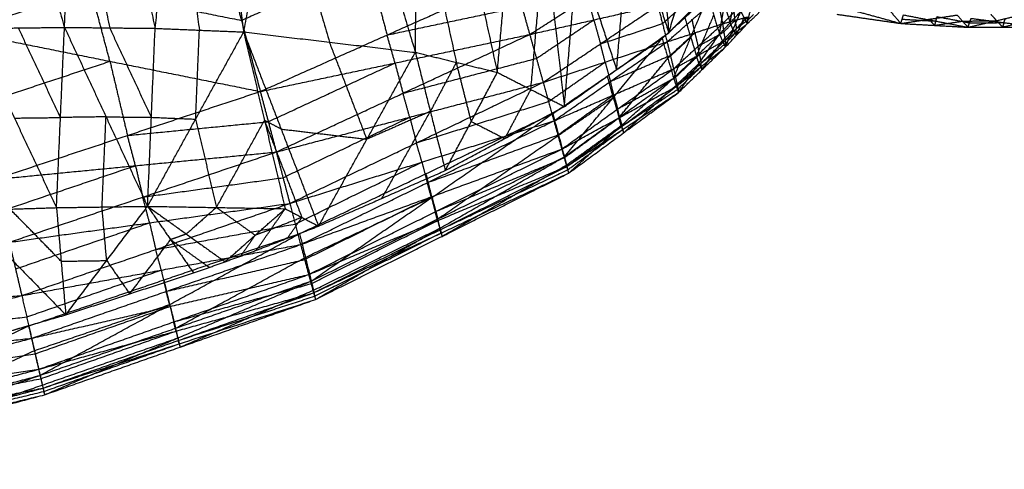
# Model space of a CAD drawing. Header units: millimetres. Extents: x -106 to 110, y -96 to 120.
# Tile 474 of 656: x 26.95 to 36.71, y -93.73 to -89.27. Entities that reach past the tile are written whole.
import ezdxf

# ---------------------------------------------------------------- set-up
doc = ezdxf.new("R2010")
doc.units = ezdxf.units.MM
doc.header["$MEASUREMENT"] = 0
doc.layers.add('Default', color=7, linetype='Continuous', true_color=0x000000)

msp = doc.modelspace()

# ---------------------------------------------------------------- linework, layer by layer
at = {"layer": 'Default'}
for points in [[(26.3428, -85.8274, 9.8843), (26.8677, -87.5884, 9.8353), (27.3926, -89.3493, 9.7862)], [(27.3926, -89.3493, 9.7862), (27.4579, -87.5939, 9.9201), (27.5232, -85.8385, 10.054)], [(27.5232, -85.8385, 10.054), (27.9073, -87.5987, 10.0084), (28.2915, -89.3588, 9.9628)], [(28.2915, -89.3588, 9.9628), (28.4868, -87.6294, 10.1093), (28.682, -85.8999, 10.2558)], [(28.682, -85.8999, 10.2558), (28.926, -87.6475, 10.2119), (29.17, -89.3951, 10.168)], [(29.17, -89.3951, 10.168), (29.4915, -87.7141, 10.3342), (29.8131, -86.0331, 10.5005)], [(29.8131, -86.0331, 10.5005), (30.3427, -87.8148, 10.5971), (30.8724, -89.5965, 10.6937)], [(30.8724, -89.5965, 10.6937), (30.8916, -87.9358, 10.7508), (30.9108, -86.275, 10.8079)], [(30.9108, -86.275, 10.8079), (31.2982, -88.0351, 10.9194), (31.6856, -89.7952, 11.0309)], [(31.6856, -89.7952, 11.0309), (31.8242, -88.2358, 11.1183), (31.9629, -86.6765, 11.2057)], [(31.9629, -86.6765, 11.2057), (32.1568, -88.4053, 11.2928), (32.3507, -90.134, 11.3798)], [(32.3507, -90.134, 11.3798), (32.4805, -88.5934, 11.4541), (32.6103, -87.0529, 11.5284)], [(32.6103, -87.0529, 11.5284), (32.9984, -88.2275, 11.7299), (33.3864, -89.402, 11.9315)], [(27.4579, -87.5939, 9.9201), (27.65, -88.474, 9.8973), (27.8421, -89.3541, 9.8745)], [(33.2157, -87.5229, 11.9014), (33.3011, -88.4625, 11.9164), (33.3864, -89.402, 11.9315)], [(28.4868, -87.6294, 10.1093), (28.6088, -88.5032, 10.0874), (28.7308, -89.377, 10.0654)], [(29.4915, -87.7141, 10.3342), (29.7564, -88.605, 10.3825), (30.0212, -89.4958, 10.4308)], [(30.8916, -87.9358, 10.7508), (31.0853, -88.8158, 10.8066), (31.279, -89.6959, 10.8623)], [(33.3864, -89.402, 11.9315), (33.5854, -88.7408, 12.1268), (33.7844, -88.0797, 12.3222)], [(32.8686, -89.768, 11.6556), (32.9335, -88.9977, 11.6928), (32.9984, -88.2275, 11.7299)], [(32.0182, -89.9646, 11.2053), (32.0875, -89.1849, 11.249), (32.1568, -88.4053, 11.2928)], [(33.3864, -89.402, 11.9315), (33.7977, -88.9873, 12.3076), (34.209, -88.5725, 12.6837)], [(26.3519, -89.3857, 13.7291), (27.6562, -88.9807, 13.7128), (28.9605, -88.5758, 13.6965)], [(28.9605, -88.5758, 13.6965), (29.1475, -89.2803, 13.6563), (29.3346, -89.9848, 13.6161)], [(32.4805, -88.5934, 11.4541), (32.6746, -89.1807, 11.5548), (32.8686, -89.768, 11.6556)], [(29.1475, -89.2803, 13.6563), (29.7763, -89.0004, 13.6615), (30.405, -88.7204, 13.6668)], [(30.405, -88.7204, 13.6668), (30.4986, -89.0727, 13.6467), (30.5921, -89.4249, 13.6266)], [(32.0068, -89.4198, 13.4893), (32.5837, -89.0519, 13.5317), (33.1607, -88.6839, 13.5741)], [(29.3346, -89.9848, 13.6161), (30.5921, -89.4249, 13.6266), (31.8496, -88.865, 13.637)], [(31.8496, -88.865, 13.637), (31.9282, -89.1424, 13.5632), (32.0068, -89.4198, 13.4893)], [(33.8886, -89.4169, 12.4788), (33.9385, -89.1238, 12.4574), (33.9883, -88.8308, 12.436)], [(27.6562, -88.9807, 13.7128), (28.4019, -89.1305, 13.6846), (29.1475, -89.2803, 13.6563)], [(27.8432, -89.6852, 13.6726), (27.7497, -89.333, 13.6927), (27.6562, -88.9807, 13.7128)], [(32.6423, -89.2753, 13.4548), (32.613, -89.1636, 13.4933), (32.5837, -89.0519, 13.5317)], [(33.32, -89.4585, 11.884), (33.5478, -89.2511, 12.0639), (33.7755, -89.0437, 12.2439)], [(33.3693, -89.4925, 13.2178), (33.6192, -89.2729, 13.2939), (33.8691, -89.0533, 13.3699)], [(33.4339, -89.8526, 12.1423), (33.6047, -89.4482, 12.1931), (33.7755, -89.0437, 12.2439)], [(33.7755, -89.0437, 12.2439), (33.8321, -89.2303, 12.3614), (33.8886, -89.4169, 12.4788)], [(33.8691, -89.0533, 13.3699), (33.8942, -89.1835, 13.2787), (33.9193, -89.3137, 13.1876)], [(33.9947, -89.3043, 12.5706), (34.0197, -89.1578, 12.5599), (34.0446, -89.0113, 12.5492)], [(30.5921, -89.4249, 13.6266), (31.2602, -89.2837, 13.5949), (31.9282, -89.1424, 13.5632)], [(32.0068, -89.4198, 13.4893), (32.6423, -89.2753, 13.4548), (33.2778, -89.1308, 13.4202)], [(32.14, -89.8939, 13.2648), (32.7089, -89.5124, 13.3425), (33.2778, -89.1308, 13.4202)], [(33.2778, -89.1308, 13.4202), (33.3236, -89.3117, 13.319), (33.3693, -89.4925, 13.2178)], [(33.3236, -89.3117, 13.319), (33.4485, -89.2019, 13.357), (33.5734, -89.0921, 13.3951)], [(33.9193, -89.3137, 13.1876), (34.0347, -89.198, 13.2453), (34.15, -89.0823, 13.303)], [(33.9385, -89.1238, 12.4574), (33.9666, -89.2141, 12.514), (33.9947, -89.3043, 12.5706)], [(34.1642, -89.3143, 12.9622), (34.1918, -89.1981, 12.8554), (34.2193, -89.0819, 12.7486)], [(35.0697, -89.1409, 12.9728), (35.3787, -89.2258, 12.7279), (35.6878, -89.3107, 12.483)], [(33.6047, -89.4482, 12.1931), (33.5762, -89.3496, 12.1285), (33.5478, -89.2511, 12.0639)], [(33.6612, -89.6347, 12.3106), (33.7467, -89.4325, 12.336), (33.8321, -89.2303, 12.3614)], [(33.8886, -89.4169, 12.4788), (33.9947, -89.3043, 12.5706), (34.1009, -89.1918, 12.6623)], [(33.9193, -89.3137, 13.1876), (34.0437, -89.2796, 13.1601), (34.1681, -89.2455, 13.1325)], [(33.9447, -89.4785, 12.9937), (34.0564, -89.362, 13.0631), (34.1681, -89.2455, 13.1325)], [(33.9464, -89.5466, 12.8036), (34.0236, -89.3692, 12.733), (34.1009, -89.1918, 12.6623)], [(34.0437, -89.2796, 13.1601), (34.0392, -89.2388, 13.2027), (34.0347, -89.198, 13.2453)], [(34.0553, -89.4305, 12.8829), (34.0939, -89.3417, 12.8476), (34.1326, -89.253, 12.8122)], [(34.1009, -89.1918, 12.6623), (34.1326, -89.253, 12.8122), (34.1642, -89.3143, 12.9622)], [(34.1642, -89.3143, 12.9622), (34.2244, -89.2571, 13.0017), (34.2846, -89.1999, 13.0413)], [(34.1642, -89.3143, 12.9622), (34.1662, -89.2799, 13.0474), (34.1681, -89.2455, 13.1325)], [(34.1662, -89.2799, 13.0474), (34.1963, -89.2513, 13.0671), (34.2264, -89.2227, 13.0869)], [(35.0514, -89.2194, 12.7765), (35.3696, -89.265, 12.6298), (35.6878, -89.3107, 12.483)], [(35.5881, -89.1951, 12.0949), (35.6379, -89.2529, 12.2889), (35.6878, -89.3107, 12.483)], [(35.6878, -89.3107, 12.483), (35.7006, -89.2684, 12.5999), (35.7133, -89.226, 12.7168)], [(35.6878, -89.3107, 12.483), (35.9667, -89.2689, 12.143), (36.2456, -89.2271, 11.803)], [(35.7133, -89.226, 12.7168), (36.0338, -89.2872, 12.4749), (36.3543, -89.3483, 12.233)], [(36.0338, -89.2872, 12.4749), (36.0413, -89.2652, 12.5414), (36.0487, -89.2432, 12.6079)], [(36.0487, -89.2432, 12.6079), (36.209, -89.2737, 12.487), (36.3692, -89.3043, 12.3661)], [(36.2456, -89.2271, 11.803), (36.3, -89.2877, 12.018), (36.3543, -89.3483, 12.233)], [(36.3543, -89.3483, 12.233), (36.6375, -89.2826, 11.8915), (36.9207, -89.2168, 11.5499)], [(36.6375, -89.2826, 11.8915), (36.6103, -89.2523, 11.7839), (36.5831, -89.222, 11.6764)], [(36.7104, -89.3022, 12.258), (36.7184, -89.2797, 12.3316), (36.7265, -89.2572, 12.4052)], [(26.4789, -89.3606, 9.6345), (26.9358, -89.3549, 9.7104), (27.3926, -89.3493, 9.7862)], [(27.3529, -90.2423, 9.936), (27.1443, -89.7986, 9.8232), (26.9358, -89.3549, 9.7104)], [(27.3131, -91.1352, 10.0858), (27.3529, -90.2423, 9.936), (27.3926, -89.3493, 9.7862)], [(27.3926, -89.3493, 9.7862), (27.8047, -90.2356, 10.0232), (28.2169, -91.1219, 10.2602)], [(27.3926, -89.3493, 9.7862), (27.8421, -89.3541, 9.8745), (28.2915, -89.3588, 9.9628)], [(28.2542, -90.2404, 10.1115), (28.0481, -89.7972, 9.993), (27.8421, -89.3541, 9.8745)], [(32.0734, -89.6569, 13.3771), (32.3578, -89.4661, 13.4159), (32.6423, -89.2753, 13.4548)], [(32.6423, -89.2753, 13.4548), (32.6756, -89.3939, 13.3986), (32.7089, -89.5124, 13.3425)], [(32.7089, -89.5124, 13.3425), (33.0162, -89.412, 13.3307), (33.3236, -89.3117, 13.319)], [(33.3693, -89.4925, 13.2178), (33.6443, -89.4031, 13.2027), (33.9193, -89.3137, 13.1876)], [(33.434, -89.7599, 12.9873), (33.6766, -89.5368, 13.0874), (33.9193, -89.3137, 13.1876)], [(33.6443, -89.4031, 13.2027), (33.6317, -89.338, 13.2483), (33.6192, -89.2729, 13.2939)], [(33.9193, -89.3137, 13.1876), (33.932, -89.3961, 13.0906), (33.9447, -89.4785, 12.9937)], [(33.932, -89.3961, 13.0906), (33.9879, -89.3378, 13.1254), (34.0437, -89.2796, 13.1601)], [(33.9447, -89.4785, 12.9937), (34.0545, -89.3964, 12.9779), (34.1642, -89.3143, 12.9622)], [(33.9464, -89.5466, 12.8036), (34.0553, -89.4305, 12.8829), (34.1642, -89.3143, 12.9622)], [(34.0236, -89.3692, 12.733), (34.0092, -89.3368, 12.6518), (33.9947, -89.3043, 12.5706)], [(34.0437, -89.2796, 13.1601), (34.0501, -89.3208, 13.1116), (34.0564, -89.362, 13.0631)], [(34.0564, -89.362, 13.0631), (34.1113, -89.3209, 13.0552), (34.1662, -89.2799, 13.0474)], [(35.6878, -89.3107, 12.483), (36.0211, -89.3295, 12.358), (36.3543, -89.3483, 12.233)], [(35.7006, -89.2684, 12.5999), (35.8672, -89.2778, 12.5374), (36.0338, -89.2872, 12.4749)], [(35.9667, -89.2689, 12.143), (35.9939, -89.2992, 12.2505), (36.0211, -89.3295, 12.358)], [(36.0338, -89.2872, 12.4749), (36.0274, -89.3083, 12.4165), (36.0211, -89.3295, 12.358)], [(36.0211, -89.3295, 12.358), (36.1605, -89.3086, 12.188), (36.3, -89.2877, 12.018)], [(36.3, -89.2877, 12.018), (36.4687, -89.2852, 11.9547), (36.6375, -89.2826, 11.8915)], [(36.3543, -89.3483, 12.233), (36.3692, -89.3043, 12.3661), (36.3841, -89.2603, 12.4991)], [(36.3543, -89.3483, 12.233), (36.6954, -89.3462, 12.125), (37.0366, -89.3442, 12.0169)], [(36.3692, -89.3043, 12.3661), (36.5398, -89.3033, 12.312), (36.7104, -89.3022, 12.258)], [(36.3841, -89.2603, 12.4991), (36.7104, -89.3022, 12.258), (37.0366, -89.3442, 12.0169)], [(36.6375, -89.2826, 11.8915), (36.6665, -89.3144, 12.0082), (36.6954, -89.3462, 12.125)], [(36.6954, -89.3462, 12.125), (36.837, -89.3134, 11.9542), (36.9786, -89.2805, 11.7834)], [(36.7104, -89.3022, 12.258), (36.7029, -89.3242, 12.1915), (36.6954, -89.3462, 12.125)], [(26.3519, -89.3857, 13.7291), (27.8432, -89.6852, 13.6726), (29.3346, -89.9848, 13.6161)], [(26.4789, -89.3606, 9.6345), (26.896, -90.2479, 9.8602), (27.3131, -91.1352, 10.0858)], [(28.2169, -91.1219, 10.2602), (28.2542, -90.2404, 10.1115), (28.2915, -89.3588, 9.9628)], [(28.2169, -91.1219, 10.2602), (28.6934, -90.2585, 10.2141), (29.17, -89.3951, 10.168)], [(28.2915, -89.3588, 9.9628), (28.7308, -89.377, 10.0654), (29.17, -89.3951, 10.168)], [(28.6934, -90.2585, 10.2141), (28.7121, -89.8178, 10.1397), (28.7308, -89.377, 10.0654)], [(29.17, -89.3951, 10.168), (29.3759, -90.2705, 10.3798), (29.5818, -91.1458, 10.5916)], [(29.17, -89.3951, 10.168), (29.5413, -90.3567, 10.4479), (29.9126, -91.3183, 10.7278)], [(29.17, -89.3951, 10.168), (30.0212, -89.4958, 10.4308), (30.8724, -89.5965, 10.6937)], [(29.3346, -89.9848, 13.6161), (30.6707, -89.7023, 13.5527), (32.0068, -89.4198, 13.4893)], [(29.4929, -90.5839, 13.3981), (30.7498, -90.0019, 13.4437), (32.0068, -89.4198, 13.4893)], [(30.6707, -89.7023, 13.5527), (30.6314, -89.5636, 13.5897), (30.5921, -89.4249, 13.6266)], [(32.0068, -89.4198, 13.4893), (32.0734, -89.6569, 13.3771), (32.14, -89.8939, 13.2648)], [(32.3507, -90.134, 11.3798), (32.8686, -89.768, 11.6556), (33.3864, -89.402, 11.9315)], [(33.3769, -89.6556, 12.0131), (33.4908, -89.5519, 12.1031), (33.6047, -89.4482, 12.1931)], [(33.4016, -89.6262, 13.1025), (33.523, -89.5147, 13.1526), (33.6443, -89.4031, 13.2027)], [(33.4339, -89.8526, 12.1423), (33.6612, -89.6347, 12.3106), (33.8886, -89.4169, 12.4788)], [(33.4825, -89.9945, 12.5199), (33.6855, -89.7057, 12.4994), (33.8886, -89.4169, 12.4788)], [(33.6047, -89.4482, 12.1931), (33.633, -89.5415, 12.2518), (33.6612, -89.6347, 12.3106)], [(33.6443, -89.4031, 13.2027), (33.6605, -89.47, 13.1451), (33.6766, -89.5368, 13.0874)], [(33.6766, -89.5368, 13.0874), (33.8043, -89.4664, 13.089), (33.932, -89.3961, 13.0906)], [(33.8886, -89.4169, 12.4788), (33.9175, -89.4818, 12.6412), (33.9464, -89.5466, 12.8036)], [(33.9175, -89.4818, 12.6412), (33.9706, -89.4255, 12.6871), (34.0236, -89.3692, 12.733)], [(33.9455, -89.5126, 12.8987), (34, -89.4545, 12.9383), (34.0545, -89.3964, 12.9779)], [(34.0236, -89.3692, 12.733), (34.0395, -89.3998, 12.8079), (34.0553, -89.4305, 12.8829)], [(34.0545, -89.3964, 12.9779), (34.0554, -89.3792, 13.0205), (34.0564, -89.362, 13.0631)], [(34.0545, -89.3964, 12.9779), (34.0549, -89.4134, 12.9304), (34.0553, -89.4305, 12.8829)], [(30.3925, -90.4574, 10.7108), (30.2068, -89.9766, 10.5708), (30.0212, -89.4958, 10.4308)], [(32.14, -89.8939, 13.2648), (32.7547, -89.6932, 13.2413), (33.3693, -89.4925, 13.2178)], [(32.2353, -90.2034, 11.3332), (32.7777, -89.831, 11.6086), (33.32, -89.4585, 11.884)], [(32.2467, -90.2754, 12.987), (32.808, -89.884, 13.1024), (33.3693, -89.4925, 13.2178)], [(32.3511, -90.6322, 11.6263), (32.8356, -90.0453, 11.7551), (33.32, -89.4585, 11.884)], [(32.7547, -89.6932, 13.2413), (32.7318, -89.6028, 13.2919), (32.7089, -89.5124, 13.3425)], [(33.32, -89.4585, 11.884), (33.3769, -89.6556, 12.0131), (33.4339, -89.8526, 12.1423)], [(33.3693, -89.4925, 13.2178), (33.4016, -89.6262, 13.1025), (33.434, -89.7599, 12.9873)], [(33.434, -89.7599, 12.9873), (33.6893, -89.6192, 12.9905), (33.9447, -89.4785, 12.9937)], [(33.4715, -89.9275, 12.7486), (33.7081, -89.703, 12.8712), (33.9447, -89.4785, 12.9937)], [(33.4715, -89.9275, 12.7486), (33.7089, -89.7371, 12.7761), (33.9464, -89.5466, 12.8036)], [(33.4825, -89.9945, 12.5199), (33.7144, -89.7706, 12.6618), (33.9464, -89.5466, 12.8036)], [(33.6893, -89.6192, 12.9905), (33.683, -89.578, 13.039), (33.6766, -89.5368, 13.0874)], [(33.7081, -89.703, 12.8712), (33.8268, -89.6078, 12.8849), (33.9455, -89.5126, 12.8987)], [(33.7144, -89.7706, 12.6618), (33.816, -89.6262, 12.6515), (33.9175, -89.4818, 12.6412)], [(33.9447, -89.4785, 12.9937), (33.9455, -89.5126, 12.8987), (33.9464, -89.5466, 12.8036)], [(29.9126, -91.3183, 10.7278), (30.3925, -90.4574, 10.7108), (30.8724, -89.5965, 10.6937)], [(30.8724, -89.5965, 10.6937), (31.0209, -90.1822, 10.8447), (31.1694, -90.7678, 10.9956)], [(30.8724, -89.5965, 10.6937), (31.279, -89.6959, 10.8623), (31.6856, -89.7952, 11.0309)], [(32.808, -89.884, 13.1024), (33.1048, -89.7551, 13.1025), (33.4016, -89.6262, 13.1025)], [(33.4527, -89.8437, 12.868), (33.571, -89.7315, 12.9292), (33.6893, -89.6192, 12.9905)], [(33.6855, -89.7057, 12.4994), (33.6734, -89.6702, 12.405), (33.6612, -89.6347, 12.3106)], [(33.6893, -89.6192, 12.9905), (33.6987, -89.6611, 12.9308), (33.7081, -89.703, 12.8712)], [(26.5257, -90.1203, 13.6678), (27.1845, -89.9028, 13.6702), (27.8432, -89.6852, 13.6726)], [(27.8432, -89.6852, 13.6726), (27.9301, -90.0526, 13.642), (28.0171, -90.4199, 13.6113)], [(29.4138, -90.2843, 13.5071), (30.0422, -89.9933, 13.5299), (30.6707, -89.7023, 13.5527)], [(30.6707, -89.7023, 13.5527), (30.7103, -89.8521, 13.4982), (30.7498, -90.0019, 13.4437)], [(30.7498, -90.0019, 13.4437), (31.4116, -89.8294, 13.4104), (32.0734, -89.6569, 13.3771)], [(31.279, -89.6959, 10.8623), (31.1499, -89.939, 10.8535), (31.0209, -90.1822, 10.8447)], [(31.4275, -90.2815, 11.0133), (31.3532, -89.9887, 10.9378), (31.279, -89.6959, 10.8623)], [(32.1934, -90.0847, 13.1259), (32.474, -89.8889, 13.1836), (32.7547, -89.6932, 13.2413)], [(32.7547, -89.6932, 13.2413), (32.7813, -89.7886, 13.1718), (32.808, -89.884, 13.1024)], [(32.8925, -90.2424, 11.8843), (33.1347, -89.949, 11.9487), (33.3769, -89.6556, 12.0131)], [(33.4582, -89.9236, 12.3311), (33.5719, -89.8146, 12.4152), (33.6855, -89.7057, 12.4994)], [(33.477, -89.961, 12.6343), (33.593, -89.8491, 12.7052), (33.7089, -89.7371, 12.7761)], [(33.6855, -89.7057, 12.4994), (33.7, -89.7381, 12.5806), (33.7144, -89.7706, 12.6618)], [(33.7089, -89.7371, 12.7761), (33.7085, -89.72, 12.8237), (33.7081, -89.703, 12.8712)], [(33.7089, -89.7371, 12.7761), (33.7117, -89.7538, 12.719), (33.7144, -89.7706, 12.6618)], [(31.1694, -90.7678, 10.9956), (31.4275, -90.2815, 11.0133), (31.6856, -89.7952, 11.0309)], [(31.6856, -89.7952, 11.0309), (32.0182, -89.9646, 11.2053), (32.3507, -90.134, 11.3798)], [(32.2467, -90.2754, 12.987), (32.8403, -90.0177, 12.9871), (33.434, -89.7599, 12.9873)], [(32.3248, -90.5552, 12.6815), (32.8794, -90.1576, 12.8344), (33.434, -89.7599, 12.9873)], [(32.8356, -90.0453, 11.7551), (32.8066, -89.9382, 11.6819), (32.7777, -89.831, 11.6086)], [(33.434, -89.7599, 12.9873), (33.4527, -89.8437, 12.868), (33.4715, -89.9275, 12.7486)], [(29.4929, -90.5839, 13.3981), (30.8165, -90.2389, 13.3314), (32.14, -89.8939, 13.2648)], [(29.6274, -91.0934, 13.0914), (30.8837, -90.4937, 13.1781), (32.14, -89.8939, 13.2648)], [(32.14, -89.8939, 13.2648), (32.1934, -90.0847, 13.1259), (32.2467, -90.2754, 12.987)], [(32.3248, -90.5552, 12.6815), (32.8981, -90.2414, 12.7151), (33.4715, -89.9275, 12.7486)], [(32.3511, -90.6322, 11.6263), (32.8925, -90.2424, 11.8843), (33.4339, -89.8526, 12.1423)], [(32.3733, -90.7281, 12.3735), (32.9224, -90.3278, 12.561), (33.4715, -89.9275, 12.7486)], [(32.3925, -90.7937, 12.085), (32.9132, -90.3232, 12.1136), (33.4339, -89.8526, 12.1423)], [(32.8403, -90.0177, 12.9871), (32.8242, -89.9508, 13.0447), (32.808, -89.884, 13.1024)], [(32.8794, -90.1576, 12.8344), (33.1661, -90.0006, 12.8512), (33.4527, -89.8437, 12.868)], [(32.9375, -90.3941, 12.3024), (33.1978, -90.1589, 12.3168), (33.4582, -89.9236, 12.3311)], [(33.4339, -89.8526, 12.1423), (33.4582, -89.9236, 12.3311), (33.4825, -89.9945, 12.5199)], [(33.4715, -89.9275, 12.7486), (33.477, -89.961, 12.6343), (33.4825, -89.9945, 12.5199)], [(26.6995, -90.855, 13.6065), (28.0171, -90.4199, 13.6113), (29.3346, -89.9848, 13.6161)], [(29.3346, -89.9848, 13.6161), (29.4138, -90.2843, 13.5071), (29.4929, -90.5839, 13.3981)], [(30.8165, -90.2389, 13.3314), (30.7832, -90.1204, 13.3876), (30.7498, -90.0019, 13.4437)], [(31.7601, -90.4509, 11.1877), (31.8891, -90.2077, 11.1965), (32.0182, -89.9646, 11.2053)], [(32.2858, -90.4153, 12.8342), (32.563, -90.2165, 12.9107), (32.8403, -90.0177, 12.9871)], [(32.3733, -90.7281, 12.3735), (32.9279, -90.3613, 12.4467), (33.4825, -89.9945, 12.5199)], [(32.3925, -90.7937, 12.085), (32.9375, -90.3941, 12.3024), (33.4825, -89.9945, 12.5199)], [(32.8403, -90.0177, 12.9871), (32.8599, -90.0876, 12.9107), (32.8794, -90.1576, 12.8344)], [(32.9224, -90.3278, 12.561), (33.1997, -90.1444, 12.5977), (33.477, -89.961, 12.6343)], [(30.8837, -90.4937, 13.1781), (31.5385, -90.2892, 13.152), (32.1934, -90.0847, 13.1259)], [(31.1694, -90.7678, 10.9956), (31.7601, -90.4509, 11.1877), (32.3507, -90.134, 11.3798)], [(32.2932, -90.4178, 11.4798), (32.5644, -90.2316, 11.6174), (32.8356, -90.0453, 11.7551)], [(32.8356, -90.0453, 11.7551), (32.864, -90.1439, 11.8197), (32.8925, -90.2424, 11.8843)], [(29.7239, -91.3929, 10.6963), (30.9796, -90.7982, 11.0148), (32.2353, -90.2034, 11.3332)], [(29.8404, -91.8623, 11.0313), (31.0379, -91.0329, 11.1822), (32.2353, -90.2034, 11.3332)], [(31.0209, -90.1822, 10.8447), (30.7067, -90.3198, 10.7777), (30.3925, -90.4574, 10.7108)], [(30.541, -91.043, 10.8617), (30.7809, -90.6126, 10.8532), (31.0209, -90.1822, 10.8447)], [(32.2353, -90.2034, 11.3332), (32.2932, -90.4178, 11.4798), (32.3511, -90.6322, 11.6263)], [(32.8981, -90.2414, 12.7151), (32.8888, -90.1995, 12.7747), (32.8794, -90.1576, 12.8344)], [(26.896, -90.2479, 9.8602), (27.1245, -90.2451, 9.8981), (27.3529, -90.2423, 9.936)], [(27.8047, -90.2356, 10.0232), (27.5788, -90.2389, 9.9796), (27.3529, -90.2423, 9.936)], [(27.765, -91.1286, 10.173), (27.7849, -90.6821, 10.0981), (27.8047, -90.2356, 10.0232)], [(27.8047, -90.2356, 10.0232), (28.0295, -90.238, 10.0674), (28.2542, -90.2404, 10.1115)], [(28.0171, -90.4199, 13.6113), (28.7154, -90.3521, 13.5592), (29.4138, -90.2843, 13.5071)], [(28.2542, -90.2404, 10.1115), (28.4738, -90.2494, 10.1628), (28.6934, -90.2585, 10.2141)], [(28.6934, -90.2585, 10.2141), (28.7964, -90.6962, 10.32), (28.8993, -91.1339, 10.4259)], [(28.8993, -91.1339, 10.4259), (29.1376, -90.7022, 10.4028), (29.3759, -90.2705, 10.3798)], [(29.3759, -90.2705, 10.3798), (29.5615, -90.7513, 10.5197), (29.7472, -91.2321, 10.6597)], [(29.5413, -90.3567, 10.4479), (29.4586, -90.3136, 10.4138), (29.3759, -90.2705, 10.3798)], [(29.5602, -90.8386, 13.2448), (30.1883, -90.5388, 13.2881), (30.8165, -90.2389, 13.3314)], [(29.6274, -91.0934, 13.0914), (30.9371, -90.6844, 13.0392), (32.2467, -90.2754, 12.987)], [(29.7351, -91.5013, 12.7258), (30.9909, -90.8883, 12.8564), (32.2467, -90.2754, 12.987)], [(30.8165, -90.2389, 13.3314), (30.8501, -90.3663, 13.2548), (30.8837, -90.4937, 13.1781)], [(31.4275, -90.2815, 11.0133), (31.5938, -90.3662, 11.1005), (31.7601, -90.4509, 11.1877)], [(32.2467, -90.2754, 12.987), (32.2858, -90.4153, 12.8342), (32.3248, -90.5552, 12.6815)], [(32.3491, -90.6416, 12.5275), (32.6236, -90.4415, 12.6213), (32.8981, -90.2414, 12.7151)], [(32.3718, -90.7129, 11.8556), (32.6425, -90.5181, 11.9846), (32.9132, -90.3232, 12.1136)], [(32.9132, -90.3232, 12.1136), (32.9028, -90.2828, 11.999), (32.8925, -90.2424, 11.8843)], [(32.8981, -90.2414, 12.7151), (32.9103, -90.2846, 12.6381), (32.9224, -90.3278, 12.561)], [(32.9132, -90.3232, 12.1136), (32.9253, -90.3587, 12.208), (32.9375, -90.3941, 12.3024)], [(32.9279, -90.3613, 12.4467), (32.9251, -90.3446, 12.5039), (32.9224, -90.3278, 12.561)], [(28.0962, -90.7194, 13.5023), (28.0566, -90.5697, 13.5568), (28.0171, -90.4199, 13.6113)], [(29.5413, -90.3567, 10.4479), (29.9669, -90.4071, 10.5793), (30.3925, -90.4574, 10.7108)], [(30.9909, -90.8883, 12.8564), (31.6383, -90.6518, 12.8453), (32.2858, -90.4153, 12.8342)], [(31.0958, -91.2472, 11.3288), (31.6945, -90.8325, 11.4043), (32.2932, -90.4178, 11.4798)], [(32.3829, -90.7609, 12.2292), (32.6554, -90.5611, 12.338), (32.9279, -90.3613, 12.4467)], [(32.9279, -90.3613, 12.4467), (32.9327, -90.3777, 12.3746), (32.9375, -90.3941, 12.3024)], [(30.9371, -90.6844, 13.0392), (30.9104, -90.589, 13.1086), (30.8837, -90.4937, 13.1781)], [(26.6995, -90.855, 13.6065), (28.0962, -90.7194, 13.5023), (29.4929, -90.5839, 13.3981)], [(26.8455, -91.478, 13.354), (28.1692, -91.0309, 13.376), (29.4929, -90.5839, 13.3981)], [(29.4929, -90.5839, 13.3981), (29.5602, -90.8386, 13.2448), (29.6274, -91.0934, 13.0914)], [(29.7351, -91.5013, 12.7258), (31.03, -91.0282, 12.7037), (32.3248, -90.5552, 12.6815)], [(29.814, -91.7983, 12.333), (31.0694, -91.1768, 12.5073), (32.3248, -90.5552, 12.6815)], [(32.3248, -90.5552, 12.6815), (32.3491, -90.6416, 12.5275), (32.3733, -90.7281, 12.3735)], [(26.7725, -91.1665, 13.4802), (27.4343, -90.943, 13.4912), (28.0962, -90.7194, 13.5023)], [(28.0962, -90.7194, 13.5023), (28.1327, -90.8752, 13.4391), (28.1692, -91.0309, 13.376)], [(29.6813, -91.2973, 12.9086), (30.3092, -90.9909, 12.9739), (30.9371, -90.6844, 13.0392)], [(29.8404, -91.8623, 11.0313), (31.0958, -91.2472, 11.3288), (32.3511, -90.6322, 11.6263)], [(29.8824, -92.0453, 11.5854), (31.1168, -91.3387, 11.6058), (32.3511, -90.6322, 11.6263)], [(30.9371, -90.6844, 13.0392), (30.964, -90.7864, 12.9478), (30.9909, -90.8883, 12.8564)], [(31.0694, -91.1768, 12.5073), (31.7092, -90.9092, 12.5174), (32.3491, -90.6416, 12.5275)], [(31.1374, -91.4195, 11.8352), (31.7546, -91.0662, 11.8454), (32.3718, -90.7129, 11.8556)], [(32.3511, -90.6322, 11.6263), (32.3718, -90.7129, 11.8556), (32.3925, -90.7937, 12.085)], [(29.814, -91.7983, 12.333), (31.0937, -91.2632, 12.3532), (32.3733, -90.7281, 12.3735)], [(29.8631, -91.9797, 11.9439), (31.1182, -91.3539, 12.1587), (32.3733, -90.7281, 12.3735)], [(29.8631, -91.9797, 11.9439), (31.1278, -91.3867, 12.0144), (32.3925, -90.7937, 12.085)], [(29.8824, -92.0453, 11.5854), (31.1374, -91.4195, 11.8352), (32.3925, -90.7937, 12.085)], [(29.9126, -91.3183, 10.7278), (30.541, -91.043, 10.8617), (31.1694, -90.7678, 10.9956)], [(31.0379, -91.0329, 11.1822), (31.0087, -90.9155, 11.0985), (30.9796, -90.7982, 11.0148)], [(31.1182, -91.3539, 12.1587), (31.7505, -91.0574, 12.1939), (32.3829, -90.7609, 12.2292)], [(32.3733, -90.7281, 12.3735), (32.3829, -90.7609, 12.2292), (32.3925, -90.7937, 12.085)], [(28.1692, -91.0309, 13.376), (28.8647, -90.9348, 13.3104), (29.5602, -90.8386, 13.2448)], [(31.03, -91.0282, 12.7037), (31.0104, -90.9583, 12.78), (30.9909, -90.8883, 12.8564)], [(26.8455, -91.478, 13.354), (28.2364, -91.2857, 13.2227), (29.6274, -91.0934, 13.0914)], [(26.9687, -92.0069, 13.0072), (28.298, -91.5502, 13.0493), (29.6274, -91.0934, 13.0914)], [(28.2364, -91.2857, 13.2227), (28.2028, -91.1583, 13.2994), (28.1692, -91.0309, 13.376)], [(29.6274, -91.0934, 13.0914), (29.6813, -91.2973, 12.9086), (29.7351, -91.5013, 12.7258)], [(29.7746, -91.6498, 12.5294), (30.4023, -91.339, 12.6166), (31.03, -91.0282, 12.7037)], [(29.7822, -91.6276, 10.8638), (30.41, -91.3303, 11.023), (31.0379, -91.0329, 11.1822)], [(31.03, -91.0282, 12.7037), (31.0497, -91.1025, 12.6055), (31.0694, -91.1768, 12.5073)], [(31.0379, -91.0329, 11.1822), (31.0668, -91.1401, 11.2555), (31.0958, -91.2472, 11.3288)], [(26.3929, -91.1646, 9.937), (26.853, -91.1499, 10.0114), (27.3131, -91.1352, 10.0858)], [(26.3929, -91.1646, 9.937), (26.8991, -91.6808, 10.177), (27.4054, -92.1971, 10.417)], [(27.3593, -91.6661, 10.2514), (27.1061, -91.408, 10.1314), (26.853, -91.1499, 10.0114)], [(27.3131, -91.1352, 10.0858), (27.765, -91.1286, 10.173), (28.2169, -91.1219, 10.2602)], [(27.3131, -91.1352, 10.0858), (27.3593, -91.6661, 10.2514), (27.4054, -92.1971, 10.417)], [(27.4054, -92.1971, 10.417), (27.8111, -91.6595, 10.3386), (28.2169, -91.1219, 10.2602)], [(27.8111, -91.6595, 10.3386), (27.7881, -91.394, 10.2558), (27.765, -91.1286, 10.173)], [(28.2169, -91.1219, 10.2602), (28.4448, -91.4522, 10.403), (28.6728, -91.7826, 10.5457)], [(28.2169, -91.1219, 10.2602), (28.6009, -91.3968, 10.4229), (28.985, -91.6717, 10.5856)], [(28.2169, -91.1219, 10.2602), (28.8993, -91.1339, 10.4259), (29.5818, -91.1458, 10.5916)], [(28.8993, -91.1339, 10.4259), (28.7501, -91.2653, 10.4244), (28.6009, -91.3968, 10.4229)], [(29.2834, -91.4088, 10.5886), (29.0914, -91.2713, 10.5072), (28.8993, -91.1339, 10.4259)], [(28.985, -91.6717, 10.5856), (29.2834, -91.4088, 10.5886), (29.5818, -91.1458, 10.5916)], [(29.296, -91.5574, 10.6291), (29.4389, -91.3516, 10.6104), (29.5818, -91.1458, 10.5916)], [(29.5818, -91.1458, 10.5916), (29.7472, -91.2321, 10.6597), (29.9126, -91.3183, 10.7278)], [(31.0937, -91.2632, 12.3532), (31.0815, -91.22, 12.4303), (31.0694, -91.1768, 12.5073)], [(26.9071, -91.7425, 13.1806), (27.5717, -91.5141, 13.2017), (28.2364, -91.2857, 13.2227)], [(28.2364, -91.2857, 13.2227), (28.2672, -91.4179, 13.136), (28.298, -91.5502, 13.0493)], [(28.298, -91.5502, 13.0493), (28.9896, -91.4237, 12.979), (29.6813, -91.2973, 12.9086)], [(29.7472, -91.2321, 10.6597), (29.593, -91.2918, 10.635), (29.4389, -91.3516, 10.6104)], [(29.6043, -91.4379, 10.6785), (29.6757, -91.335, 10.6691), (29.7472, -91.2321, 10.6597)], [(29.8386, -91.889, 12.1385), (30.4661, -91.5761, 12.2458), (31.0937, -91.2632, 12.3532)], [(31.0937, -91.2632, 12.3532), (31.1059, -91.3085, 12.256), (31.1182, -91.3539, 12.1587)], [(31.1168, -91.3387, 11.6058), (31.1063, -91.293, 11.4673), (31.0958, -91.2472, 11.3288)], [(27.0371, -92.308, 10.3881), (28.3805, -91.8505, 10.5422), (29.7239, -91.3929, 10.6963)], [(27.1499, -92.7968, 10.7427), (28.4369, -92.0949, 10.7195), (29.7239, -91.3929, 10.6963)], [(28.6009, -91.3968, 10.4229), (28.5229, -91.4245, 10.4129), (28.4448, -91.4522, 10.403)], [(29.4389, -91.3516, 10.6104), (29.3611, -91.3802, 10.5995), (29.2834, -91.4088, 10.5886)], [(29.296, -91.5574, 10.6291), (29.6043, -91.4379, 10.6785), (29.9126, -91.3183, 10.7278)], [(29.7239, -91.3929, 10.6963), (29.7822, -91.6276, 10.8638), (29.8404, -91.8623, 11.0313)], [(29.8614, -91.9538, 11.3083), (30.4891, -91.6463, 11.4571), (31.1168, -91.3387, 11.6058)], [(29.8727, -92.0125, 11.7646), (30.5003, -91.6996, 11.8895), (31.1278, -91.3867, 12.0144)], [(31.1168, -91.3387, 11.6058), (31.1271, -91.3791, 11.7205), (31.1374, -91.4195, 11.8352)], [(31.1278, -91.3867, 12.0144), (31.123, -91.3703, 12.0865), (31.1182, -91.3539, 12.1587)], [(31.1278, -91.3867, 12.0144), (31.1326, -91.4031, 11.9248), (31.1374, -91.4195, 11.8352)], [(26.8455, -91.478, 13.354), (26.9071, -91.7425, 13.1806), (26.9687, -92.0069, 13.0072)], [(26.9687, -92.0069, 13.0072), (28.3519, -91.7541, 12.8665), (29.7351, -91.5013, 12.7258)], [(27.0665, -92.4294, 12.5988), (28.4008, -91.9653, 12.6623), (29.7351, -91.5013, 12.7258)], [(28.0391, -91.9898, 10.4813), (28.242, -91.721, 10.4422), (28.4448, -91.4522, 10.403)], [(28.4448, -91.4522, 10.403), (28.6369, -91.5897, 10.4843), (28.8289, -91.7271, 10.5657)], [(29.2834, -91.4088, 10.5886), (29.2119, -91.5117, 10.598), (29.1405, -91.6146, 10.6074)], [(29.7351, -91.5013, 12.7258), (29.7746, -91.6498, 12.5294), (29.814, -91.7983, 12.333)], [(28.3519, -91.7541, 12.8665), (28.325, -91.6521, 12.9579), (28.298, -91.5502, 13.0493)], [(28.985, -91.6717, 10.5856), (29.1405, -91.6146, 10.6074), (29.296, -91.5574, 10.6291)], [(27.3593, -91.6661, 10.2514), (27.5852, -91.6628, 10.295), (27.8111, -91.6595, 10.3386)], [(27.8111, -91.6595, 10.3386), (27.9251, -91.8246, 10.41), (28.0391, -91.9898, 10.4813)], [(28.4008, -91.9653, 12.6623), (29.0877, -91.8076, 12.5959), (29.7746, -91.6498, 12.5294)], [(28.4952, -92.3296, 10.887), (29.1387, -91.9786, 10.8754), (29.7822, -91.6276, 10.8638)], [(28.6728, -91.7826, 10.5457), (28.8289, -91.7271, 10.5657), (28.985, -91.6717, 10.5856)], [(27.0176, -92.2182, 12.803), (27.6847, -91.9861, 12.8348), (28.3519, -91.7541, 12.8665)], [(27.4054, -92.1971, 10.417), (28.0391, -91.9898, 10.4813), (28.6728, -91.7826, 10.5457)], [(28.3519, -91.7541, 12.8665), (28.3763, -91.8597, 12.7644), (28.4008, -91.9653, 12.6623)], [(27.0665, -92.4294, 12.5988), (28.4403, -92.1139, 12.4659), (29.814, -91.7983, 12.333)], [(27.1371, -92.7364, 12.1634), (28.4756, -92.2673, 12.2482), (29.814, -91.7983, 12.333)], [(27.1499, -92.7968, 10.7427), (28.4952, -92.3296, 10.887), (29.8404, -91.8623, 11.0313)], [(27.1947, -92.9894, 11.3425), (28.5176, -92.4259, 11.1869), (29.8404, -91.8623, 11.0313)], [(28.4369, -92.0949, 10.7195), (28.4087, -91.9727, 10.6308), (28.3805, -91.8505, 10.5422)], [(28.4756, -92.2673, 12.2482), (29.1571, -92.0782, 12.1933), (29.8386, -91.889, 12.1385)], [(29.814, -91.7983, 12.333), (29.8386, -91.889, 12.1385), (29.8631, -91.9797, 11.9439)], [(29.8404, -91.8623, 11.0313), (29.8614, -91.9538, 11.3083), (29.8824, -92.0453, 11.5854)], [(27.1371, -92.7364, 12.1634), (28.5001, -92.358, 12.0537), (29.8631, -91.9797, 11.9439)], [(27.1797, -92.9229, 11.7349), (28.5214, -92.4513, 11.8394), (29.8631, -91.9797, 11.9439)], [(28.4403, -92.1139, 12.4659), (28.4205, -92.0396, 12.5641), (28.4008, -91.9653, 12.6623)], [(28.5385, -92.5174, 11.464), (29.2, -92.2356, 11.3861), (29.8614, -91.9538, 11.3083)], [(29.8631, -91.9797, 11.9439), (29.8727, -92.0125, 11.7646), (29.8824, -92.0453, 11.5854)], [(24.124, -92.191, 13.3333), (25.5463, -92.099, 13.1703), (26.9687, -92.0069, 13.0072)], [(24.2331, -92.7295, 12.9687), (25.6009, -92.3682, 12.988), (26.9687, -92.0069, 13.0072)], [(26.9687, -92.0069, 13.0072), (27.0176, -92.2182, 12.803), (27.0665, -92.4294, 12.5988)], [(27.1797, -92.9229, 11.7349), (28.5311, -92.4841, 11.6601), (29.8824, -92.0453, 11.5854)], [(27.1947, -92.9894, 11.3425), (28.5385, -92.5174, 11.464), (29.8824, -92.0453, 11.5854)], [(28.5214, -92.4513, 11.8394), (29.1971, -92.2319, 11.802), (29.8727, -92.0125, 11.7646)], [(27.0935, -92.5524, 10.5654), (27.7652, -92.3236, 10.6424), (28.4369, -92.0949, 10.7195)], [(27.1018, -92.5829, 12.3811), (27.771, -92.3484, 12.4235), (28.4403, -92.1139, 12.4659)], [(28.4369, -92.0949, 10.7195), (28.4661, -92.2122, 10.8032), (28.4952, -92.3296, 10.887)], [(28.4403, -92.1139, 12.4659), (28.4579, -92.1906, 12.3571), (28.4756, -92.2673, 12.2482)], [(25.6009, -92.3682, 12.988), (26.3092, -92.2932, 12.8955), (27.0176, -92.2182, 12.803)], [(26.1209, -92.5682, 10.3292), (26.7632, -92.3826, 10.3731), (27.4054, -92.1971, 10.417)], [(28.5001, -92.358, 12.0537), (28.4878, -92.3127, 12.1509), (28.4756, -92.2673, 12.2482)], [(24.2777, -93.0332, 10.2548), (25.6574, -92.6706, 10.3214), (27.0371, -92.308, 10.3881)], [(24.3827, -93.5306, 10.6163), (25.7099, -92.9193, 10.5022), (27.0371, -92.308, 10.3881)], [(27.0371, -92.308, 10.3881), (27.0935, -92.5524, 10.5654), (27.1499, -92.7968, 10.7427)], [(27.1584, -92.8296, 11.9492), (27.8293, -92.5938, 12.0014), (28.5001, -92.358, 12.0537)], [(28.5176, -92.4259, 11.1869), (28.5064, -92.3777, 11.0369), (28.4952, -92.3296, 10.887)], [(28.5001, -92.358, 12.0537), (28.5107, -92.4046, 11.9465), (28.5214, -92.4513, 11.8394)], [(24.2331, -92.7295, 12.9687), (25.6498, -92.5795, 12.7837), (27.0665, -92.4294, 12.5988)], [(24.3191, -93.1592, 12.5413), (25.6928, -92.7943, 12.57), (27.0665, -92.4294, 12.5988)], [(27.0665, -92.4294, 12.5988), (27.1018, -92.5829, 12.3811), (27.1371, -92.7364, 12.1634)], [(27.1723, -92.8931, 11.0426), (27.8449, -92.6595, 11.1148), (28.5176, -92.4259, 11.1869)], [(28.5176, -92.4259, 11.1869), (28.528, -92.4716, 11.3254), (28.5385, -92.5174, 11.464)], [(28.5311, -92.4841, 11.6601), (28.5262, -92.4677, 11.7498), (28.5214, -92.4513, 11.8394)], [(25.7663, -93.1637, 10.6795), (26.4299, -92.858, 10.6224), (27.0935, -92.5524, 10.5654)], [(27.1872, -92.9561, 11.5387), (27.8591, -92.7201, 11.5994), (28.5311, -92.4841, 11.6601)], [(28.5311, -92.4841, 11.6601), (28.5348, -92.5007, 11.562), (28.5385, -92.5174, 11.464)], [(25.6928, -92.7943, 12.57), (26.3973, -92.6886, 12.4756), (27.1018, -92.5829, 12.3811)], [(24.3191, -93.1592, 12.5413), (25.7281, -92.9478, 12.3523), (27.1371, -92.7364, 12.1634)], [(24.3804, -93.4711, 12.0872), (25.7588, -93.1037, 12.1253), (27.1371, -92.7364, 12.1634)], [(27.1371, -92.7364, 12.1634), (27.1584, -92.8296, 11.9492), (27.1797, -92.9229, 11.7349)], [(24.3827, -93.5306, 10.6163), (25.7663, -93.1637, 10.6795), (27.1499, -92.7968, 10.7427)], [(24.4274, -93.7272, 11.2347), (25.7887, -93.262, 10.9887), (27.1499, -92.7968, 10.7427)], [(25.7588, -93.1037, 12.1253), (26.4586, -92.9667, 12.0372), (27.1584, -92.8296, 11.9492)], [(27.1499, -92.7968, 10.7427), (27.1723, -92.8931, 11.0426), (27.1947, -92.9894, 11.3425)], [(24.3804, -93.4711, 12.0872), (25.7801, -93.197, 11.911), (27.1797, -92.9229, 11.7349)], [(24.4164, -93.6602, 11.6415), (25.7981, -93.2915, 11.6882), (27.1797, -92.9229, 11.7349)], [(25.7981, -93.2915, 11.6882), (26.4926, -93.1238, 11.6134), (27.1872, -92.9561, 11.5387)], [(25.811, -93.3583, 11.2886), (26.4917, -93.1257, 11.1656), (27.1723, -92.8931, 11.0426)], [(27.1797, -92.9229, 11.7349), (27.1872, -92.9561, 11.5387), (27.1947, -92.9894, 11.3425)], [(24.4164, -93.6602, 11.6415), (25.8055, -93.3248, 11.492), (27.1947, -92.9894, 11.3425)], [(24.4274, -93.7272, 11.2347), (25.811, -93.3583, 11.2886), (27.1947, -92.9894, 11.3425)]]:
    msp.add_open_spline(points, degree=2, dxfattribs=at)

doc.saveas('drawing.dxf')
